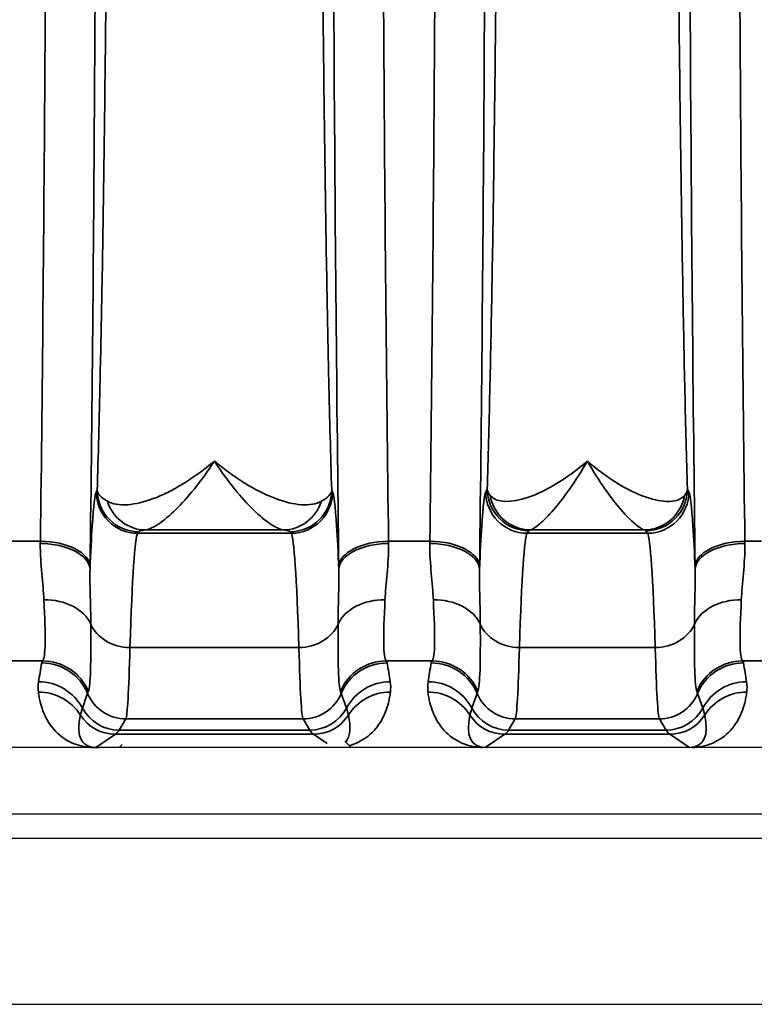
# Model space of a CAD drawing. Header units: millimetres. Extents: x 399 to 6233, y -1870 to 1602.
# Tile 572 of 656: x 5405 to 5414, y 295 to 307. Entities that reach past the tile are written whole.
import ezdxf

# ---------------------------------------------------------------- set-up
doc = ezdxf.new("R2010")
doc.units = ezdxf.units.MM
doc.layers.add('可見 (ISO)', color=7, linetype='Continuous', lineweight=25)
doc.layers.add('窄部可見 (ISO)', color=7, linetype='Continuous', lineweight=35)

msp = doc.modelspace()

# ---------------------------------------------------------------- linework, layer by layer
at = {"layer": '可見 (ISO)'}
for p, q in [((5406.521, 298.845), (5406.521, 298.845)), ((5408.601, 298.845), (5408.601, 298.845)), ((5408.602, 298.837), (5408.602, 298.837)), ((5411.221, 298.845), (5411.221, 298.845)), ((5412.901, 298.845), (5412.901, 298.845)), ((5406.448, 298.232), (5406.411, 298.195)), ((5409.134, 298.272), (5409.211, 298.195)), ((5460.061, 298.195), (5355.561, 298.195)), ((5355.561, 297.395), (5460.061, 297.395)), ((5464.311, 297.095), (5351.311, 297.095)), ((5384.311, 295.095), (5479.311, 295.095))]:
    msp.add_line(p, q, dxfattribs=at)
for points, knots in [([(5406.128, 298.195), (5406.133, 298.195), (5406.138, 298.195), (5406.143, 298.195), (5406.15, 298.195), (5406.158, 298.195), (5406.165, 298.195)], [-0.00000491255, -0.00000491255, -0.00000491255, -0.00000491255, 0.00001325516, 0.00001325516, 0.00001325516, 0.00003527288, 0.00003527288, 0.00003527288, 0.00003527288]), ([(5410.828, 298.195), (5410.823, 298.195), (5410.816, 298.195), (5410.809, 298.195), (5410.804, 298.195), (5410.798, 298.195), (5410.792, 298.195)], [-0.00000491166, -0.00000491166, -0.00000491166, -0.00000491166, 0.00001772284, 0.00001772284, 0.00001772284, 0.00003506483, 0.00003506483, 0.00003506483, 0.00003506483]), ([(5413.33, 298.195), (5413.323, 298.195), (5413.316, 298.195), (5413.309, 298.195), (5413.304, 298.195), (5413.298, 298.195), (5413.294, 298.195)], [0.00000000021, 0.00000000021, 0.00000000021, 0.00000000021, 0.00002113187, 0.00002113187, 0.00002113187, 0.0000394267, 0.0000394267, 0.0000394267, 0.0000394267])]:
    msp.add_open_spline(points, degree=3, knots=knots, dxfattribs=at)
at = {"layer": '窄部可見 (ISO)'}
for p, q in [((5406.135, 301.281), (5406.146, 301.299)), ((5408.976, 301.299), (5408.976, 301.299)), ((5408.976, 301.299), (5408.987, 301.281)), ((5410.835, 301.281), (5410.854, 301.312)), ((5413.268, 301.312), (5413.287, 301.281)), ((5406.646, 300.8), (5406.635, 300.781)), ((5406.635, 300.781), (5408.487, 300.781)), ((5408.393, 300.821), (5406.729, 300.821)), ((5408.487, 300.781), (5408.476, 300.8)), ((5411.354, 300.812), (5411.335, 300.781)), ((5411.335, 300.781), (5412.787, 300.781)), ((5412.747, 300.821), (5411.375, 300.821)), ((5412.787, 300.781), (5412.768, 300.812)), ((5404.962, 300.685), (5405.461, 300.685)), ((5409.662, 300.685), (5410.161, 300.685)), ((5413.962, 300.685), (5414.163, 300.685)), ((5408.581, 299.402), (5406.541, 299.402)), ((5412.881, 299.402), (5411.241, 299.402)), ((5405.488, 299.24), (5404.934, 299.24)), ((5410.188, 299.24), (5409.634, 299.24)), ((5414.224, 299.24), (5413.934, 299.24)), ((5408.604, 298.802), (5408.604, 298.802)), ((5406.492, 298.541), (5406.41, 298.405)), ((5408.631, 298.541), (5406.492, 298.541)), ((5408.712, 298.405), (5408.631, 298.541)), ((5411.192, 298.541), (5411.11, 298.405)), ((5412.931, 298.541), (5411.192, 298.541)), ((5413.012, 298.405), (5412.931, 298.541)), ((5406.367, 298.354), (5406.128, 298.195)), ((5408.755, 298.354), (5406.367, 298.354)), ((5406.41, 298.405), (5408.712, 298.405)), ((5408.923, 298.243), (5408.755, 298.354)), ((5411.067, 298.354), (5410.828, 298.195)), ((5413.055, 298.354), (5411.067, 298.354)), ((5411.11, 298.405), (5413.012, 298.405)), ((5413.294, 298.195), (5413.055, 298.354))]:
    msp.add_line(p, q, dxfattribs=at)
for centre, major_axis, ratio, start_param, end_param in [((5409.701, 313.595), (0, 25), 0.02145, 4.169777, 4.712389), ((5406.635, 301.281), (0.429, -0.257), 0.999172, 3.682263, 5.252328), ((5408.487, 301.281), (0.429, 0.257), 0.999172, 4.17245, 5.742515), ((5411.335, 301.281), (-0.429, 0.257), 0.999172, 0.54067, 2.110736), ((5411.375, 301.321), (0.117, -0.486), 0.989056, 4.648351, 6.04438), ((5412.747, 301.321), (-0.117, -0.486), 0.989056, 0.238805, 1.634834), ((5412.787, 301.281), (0.429, 0.257), 0.999172, 4.17245, 5.742515), ((5406.729, 301.321), (0.066, -0.496), 0.966733, 4.897948, 6.146318), ((5408.393, 301.321), (-0.066, -0.496), 0.966733, 0.136867, 1.385237), ((5406.641, 292.783), (0, 8.003), 0.022251, 0.034889, 0.596848), ((5408.481, 292.783), (0, 8.003), 0.022251, 5.686337, 6.248296), ((5411.341, 292.783), (0, 8.003), 0.022251, 0.034889, 0.596848), ((5412.781, 292.783), (0, 8.003), 0.022251, 5.686337, 6.248296), ((5405.412, 301.844), (-0.008, -2.508), 0.023353, 1.078712, 1.090793), ((5405.46, 300.343), (0.6, -0.008), 0.525274, 0.024614, 1.577589), ((5405.461, 300.376), (0.6, -0.008), 0.516344, 0.024457, 1.577318), ((5409.662, 300.376), (-0.6, -0.008), 0.516344, 4.705867, 6.258728), ((5409.662, 300.343), (-0.6, -0.008), 0.525274, 4.705596, 6.258572), ((5409.71, 301.844), (-0.008, 2.509), 0.023353, 2.050807, 2.062888), ((5410.112, 301.844), (-0.008, -2.509), 0.023353, 1.078708, 1.090789), ((5410.16, 300.343), (0.6, -0.008), 0.525274, 0.024614, 1.577589), ((5410.161, 300.376), (0.6, -0.008), 0.516344, 0.024457, 1.577318), ((5413.962, 300.376), (-0.6, -0.008), 0.516344, 4.705867, 6.258728), ((5413.962, 300.343), (-0.6, -0.008), 0.525274, 4.705596, 6.258572), ((5414.01, 301.844), (-0.008, 2.508), 0.023352, 2.050796, 2.062877), ((5406.012, 301.766), (-0.008, -3.01), 0.019461, 1.078669, 1.09077), ((5409.11, 301.766), (-0.008, 3.01), 0.01946, 2.05082, 2.062921), ((5410.712, 301.766), (-0.008, -3.01), 0.01946, 1.078674, 1.090775), ((5413.41, 301.766), (-0.008, 3.01), 0.019461, 2.050823, 2.062924), ((5405.503, 299.526), (0.6, 0.023), 0.752166, 0.306707, 1.54183), ((5409.619, 299.526), (-0.6, 0.023), 0.752166, 4.741355, 5.976479), ((5410.203, 299.526), (0.6, 0.023), 0.752166, 0.306707, 1.54183), ((5413.919, 299.526), (-0.6, 0.023), 0.752166, 4.741355, 5.976479), ((5406.541, 299.816), (-0.5, 0.015), 0.826915, 0.361643, 1.596274), ((5408.581, 299.816), (0.5, 0.015), 0.826915, 4.686911, 5.921542), ((5411.241, 299.816), (-0.5, 0.015), 0.826915, 0.361643, 1.596274), ((5412.881, 299.816), (0.5, 0.015), 0.826915, 4.686911, 5.921542), ((5406.494, 302.655), (-0.005, -4.117), 0.020515, 0.038068, 0.660085), ((5408.628, 302.655), (0.005, -4.117), 0.020515, 5.6231, 6.245118), ((5411.194, 302.655), (-0.005, -4.117), 0.020515, 0.038068, 0.660085), ((5412.928, 302.655), (0.005, -4.117), 0.020515, 5.6231, 6.245118), ((5406.218, 299.727), (0.583, 1.898), 0.300773, 1.934402, 2.061197), ((5417.155, 299.209), (-11.679, 0), 0.058758, 6.23842, 6.27237), ((5405.477, 298.617), (0.59, -0.11), 0.998212, 0.579882, 1.754795), ((5405.488, 298.641), (0.477, -0.364), 0.997266, 1.053258, 2.22233), ((5409.634, 298.641), (-0.477, -0.364), 0.997266, 4.060855, 5.229927), ((5409.645, 298.617), (-0.59, -0.11), 0.998212, 4.52839, 5.703303), ((5397.967, 299.209), (11.679, 0), 0.058758, 0.010815, 0.044766), ((5408.904, 299.727), (-0.583, 1.898), 0.300773, 4.221988, 4.348784), ((5410.918, 299.727), (0.583, 1.898), 0.300773, 1.934402, 2.061197), ((5421.855, 299.209), (-11.679, 0), 0.058758, 6.23842, 6.27237), ((5410.177, 298.617), (-0.59, 0.11), 0.998212, 3.721475, 4.896388), ((5410.188, 298.641), (-0.477, 0.364), 0.997266, 4.194851, 5.363923), ((5413.934, 298.641), (0.477, 0.364), 0.997266, 0.919263, 2.088334), ((5413.945, 298.617), (0.59, 0.11), 0.998212, 1.386797, 2.56171), ((5402.267, 299.209), (11.679, 0), 0.058758, 0.010815, 0.044766), ((5413.204, 299.727), (-0.583, 1.898), 0.300773, 4.221988, 4.348784), ((5405.439, 298.389), (0.594, -0.083), 0.998238, 0.627947, 1.709607), ((5409.683, 298.389), (-0.594, -0.083), 0.998238, 4.573579, 5.655239), ((5410.139, 298.389), (-0.594, 0.083), 0.998238, 3.769539, 4.851199), ((5413.983, 298.389), (0.594, 0.083), 0.998238, 1.431986, 2.513646), ((5405.437, 298.266), (0.595, 0.075), 0.998245, 0.438747, 1.445107), ((8533.891, 295.647), (-3128.282, 0.854), 0.045755, 6.266788, 6.268029), ((5409.042, 306.665), (-3.014, -7.827), 0.001618, 6.189135, 6.234176), ((5406.492, 299.04), (0.429, -0.257), 0.999172, 4.077035, 5.252328), ((5408.631, 299.04), (0.429, 0.257), 0.999172, 4.17245, 5.347743), ((5406.081, 306.665), (3.014, -7.827), 0.001618, 0.049009, 0.09405), ((2281.231, 295.647), (3128.282, 0.854), 0.045755, 0.015157, 0.016397), ((5409.685, 298.266), (-0.595, 0.075), 0.998245, 4.838078, 5.844438), ((5410.137, 298.266), (-0.595, -0.075), 0.998245, 3.58034, 4.5867), ((8538.591, 295.647), (-3128.282, 0.854), 0.045755, 6.266788, 6.268029), ((5413.742, 306.665), (-3.014, -7.827), 0.001618, 6.189135, 6.234176), ((5411.192, 299.04), (-0.429, 0.257), 0.999172, 0.935442, 2.110736), ((5412.931, 299.04), (0.429, 0.257), 0.999172, 4.17245, 5.347743), ((5410.381, 306.665), (3.014, -7.827), 0.001618, 0.049009, 0.09405), ((2285.531, 295.647), (3128.282, 0.854), 0.045755, 0.015157, 0.016397), ((5413.985, 298.266), (0.595, -0.075), 0.998245, 1.696485, 2.702846), ((5406.367, 298.854), (0.277, -0.416), 0.999683, 4.688411, 5.695074), ((5406.41, 298.905), (0.429, -0.257), 0.999172, 4.17032, 5.252328), ((5408.712, 298.905), (0.429, 0.257), 0.999172, 4.17245, 5.254458), ((5408.755, 298.854), (0.277, 0.416), 0.999683, 3.729704, 4.736367), ((5408.48, 299.037), (0.641, -0.802), 0.399262, 0.084334, 0.697496), ((5411.342, 299.037), (-0.641, -0.802), 0.399262, 5.585689, 6.592352), ((5411.067, 298.854), (-0.277, 0.416), 0.999683, 1.546818, 2.553481), ((5411.11, 298.905), (-0.429, 0.257), 0.999172, 1.028727, 2.110736), ((5413.012, 298.905), (0.429, 0.257), 0.999172, 4.17245, 5.254458), ((5413.055, 298.854), (0.277, 0.416), 0.999683, 3.729704, 4.736367), ((5412.78, 299.037), (0.641, -0.802), 0.399262, 5.974018, 6.980681), ((5406.338, 398.388), (0, -100.043), 0.020838, 0.01396, 0.034899), ((5408.785, 398.388), (0, -100.043), 0.020838, 6.248286, 6.269226), ((5411.038, 398.388), (0, -100.043), 0.020838, 0.01396, 0.034899), ((5413.085, 398.388), (0, -100.043), 0.020838, 6.248286, 6.269226)]:
    msp.add_ellipse(centre, major_axis=major_axis, ratio=ratio, start_param=start_param, end_param=end_param, dxfattribs=at)
for points, knots in [([(5406.06, 326.814), (5406.086, 324.831), (5406.105, 322.686), (5406.118, 320.455), (5406.131, 318.225), (5406.137, 315.91), (5406.137, 313.595), (5406.137, 311.28), (5406.131, 308.965), (5406.118, 306.734), (5406.105, 304.504), (5406.086, 302.358), (5406.06, 300.376)], [2.598981, 2.598981, 2.598981, 2.598981, 2.870287, 2.870287, 2.870287, 3.141593, 3.141593, 3.141593, 3.412899, 3.412899, 3.412899, 3.684204, 3.684204, 3.684204, 3.684204]), ([(5409.062, 300.376), (5409.037, 302.358), (5409.017, 304.504), (5409.004, 306.734), (5408.991, 308.965), (5408.985, 311.28), (5408.985, 313.595), (5408.985, 315.91), (5408.991, 318.225), (5409.004, 320.455), (5409.017, 322.686), (5409.037, 324.831), (5409.062, 326.814)], [2.598981, 2.598981, 2.598981, 2.598981, 2.870287, 2.870287, 2.870287, 3.141593, 3.141593, 3.141593, 3.412899, 3.412899, 3.412899, 3.684204, 3.684204, 3.684204, 3.684204]), ([(5413.362, 300.376), (5413.337, 302.358), (5413.317, 304.504), (5413.304, 306.734), (5413.291, 308.965), (5413.285, 311.28), (5413.285, 313.595), (5413.285, 315.91), (5413.291, 318.225), (5413.304, 320.455), (5413.317, 322.686), (5413.337, 324.831), (5413.362, 326.814)], [2.598981, 2.598981, 2.598981, 2.598981, 2.870287, 2.870287, 2.870287, 3.141593, 3.141593, 3.141593, 3.412899, 3.412899, 3.412899, 3.684204, 3.684204, 3.684204, 3.684204]), ([(5405.461, 300.685), (5405.486, 302.622), (5405.505, 304.717), (5405.531, 309.073), (5405.538, 311.334), (5405.538, 315.856), (5405.531, 318.116), (5405.505, 322.473), (5405.486, 324.568), (5405.461, 326.504)], [2.598981, 2.598981, 2.598981, 2.598981, 2.870287, 2.870287, 3.141593, 3.141593, 3.412899, 3.412899, 3.684204, 3.684204, 3.684204, 3.684204]), ([(5409.662, 326.504), (5409.637, 324.568), (5409.617, 322.473), (5409.591, 318.116), (5409.585, 315.856), (5409.585, 311.334), (5409.591, 309.073), (5409.617, 304.717), (5409.637, 302.622), (5409.662, 300.685)], [2.598981, 2.598981, 2.598981, 2.598981, 2.870287, 2.870287, 3.141593, 3.141593, 3.412899, 3.412899, 3.684204, 3.684204, 3.684204, 3.684204]), ([(5413.962, 326.504), (5413.937, 324.568), (5413.917, 322.473), (5413.891, 318.116), (5413.885, 315.856), (5413.885, 311.334), (5413.891, 309.073), (5413.917, 304.717), (5413.937, 302.622), (5413.962, 300.685)], [2.598981, 2.598981, 2.598981, 2.598981, 2.870287, 2.870287, 3.141593, 3.141593, 3.412899, 3.412899, 3.684204, 3.684204, 3.684204, 3.684204]), ([(5406.146, 301.299), (5406.159, 301.712), (5406.171, 302.168), (5406.181, 302.634), (5406.189, 302.978), (5406.196, 303.346), (5406.204, 303.73), (5406.212, 304.182), (5406.22, 304.657), (5406.227, 305.155), (5406.234, 305.653), (5406.24, 306.179), (5406.246, 306.708), (5406.249, 307.003), (5406.252, 307.302), (5406.255, 307.605), (5406.262, 308.39), (5406.268, 309.206), (5406.272, 310.049), (5406.278, 311.218), (5406.281, 312.4), (5406.281, 313.595), (5406.281, 314.789), (5406.278, 315.971), (5406.272, 317.14), (5406.268, 317.984), (5406.262, 318.799), (5406.255, 319.585), (5406.252, 319.888), (5406.249, 320.187), (5406.246, 320.481), (5406.24, 321.01), (5406.234, 321.537), (5406.227, 322.035), (5406.22, 322.533), (5406.212, 323.008), (5406.204, 323.459), (5406.196, 323.843), (5406.189, 324.211), (5406.181, 324.556), (5406.171, 325.021), (5406.159, 325.478), (5406.146, 325.89)], [0.0300641, 0.0300641, 0.0300641, 0.0300641, 0.0975901, 0.0975901, 0.0975901, 0.1475485, 0.1475485, 0.1475485, 0.2062907, 0.2062907, 0.2062907, 0.265033, 0.265033, 0.265033, 0.2977638, 0.2977638, 0.2977638, 0.3825174, 0.3825174, 0.3825174, 0.5, 0.5, 0.5, 0.6174862, 0.6174862, 0.6174862, 0.7022467, 0.7022467, 0.7022467, 0.7349706, 0.7349706, 0.7349706, 0.7937128, 0.7937128, 0.7937128, 0.852455, 0.852455, 0.852455, 0.9024183, 0.9024183, 0.9024183, 0.9699394, 0.9699394, 0.9699394, 0.9699394]), ([(5408.976, 325.89), (5408.963, 325.478), (5408.952, 325.021), (5408.941, 324.556), (5408.933, 324.211), (5408.926, 323.844), (5408.919, 323.459), (5408.91, 323.008), (5408.903, 322.533), (5408.896, 322.035), (5408.888, 321.537), (5408.882, 321.01), (5408.876, 320.482), (5408.873, 320.187), (5408.87, 319.888), (5408.867, 319.585), (5408.86, 318.799), (5408.854, 317.983), (5408.85, 317.14), (5408.844, 315.972), (5408.841, 314.789), (5408.841, 313.595), (5408.841, 312.4), (5408.844, 311.218), (5408.85, 310.049), (5408.854, 309.206), (5408.86, 308.39), (5408.867, 307.605), (5408.87, 307.302), (5408.873, 307.003), (5408.876, 306.708), (5408.882, 306.179), (5408.888, 305.653), (5408.896, 305.155), (5408.903, 304.657), (5408.91, 304.182), (5408.919, 303.73), (5408.926, 303.346), (5408.933, 302.978), (5408.941, 302.634), (5408.952, 302.168), (5408.963, 301.712), (5408.976, 301.299)], [0.0300641, 0.0300641, 0.0300641, 0.0300641, 0.0975901, 0.0975901, 0.0975901, 0.1475485, 0.1475485, 0.1475485, 0.2062907, 0.2062907, 0.2062907, 0.265033, 0.265033, 0.265033, 0.2977638, 0.2977638, 0.2977638, 0.3825174, 0.3825174, 0.3825174, 0.5, 0.5, 0.5, 0.6174862, 0.6174862, 0.6174862, 0.7022467, 0.7022467, 0.7022467, 0.7349706, 0.7349706, 0.7349706, 0.7937128, 0.7937128, 0.7937128, 0.852455, 0.852455, 0.852455, 0.9024183, 0.9024183, 0.9024183, 0.9699394, 0.9699394, 0.9699394, 0.9699394]), ([(5410.854, 301.312), (5410.865, 301.68), (5410.875, 302.08), (5410.884, 302.49), (5410.893, 302.886), (5410.902, 303.311), (5410.91, 303.755), (5410.918, 304.208), (5410.925, 304.683), (5410.932, 305.18), (5410.939, 305.677), (5410.946, 306.202), (5410.951, 306.73), (5410.954, 306.992), (5410.957, 307.258), (5410.959, 307.526), (5410.962, 307.799), (5410.964, 308.076), (5410.966, 308.356), (5410.97, 308.912), (5410.974, 309.483), (5410.977, 310.065), (5410.983, 311.229), (5410.986, 312.406), (5410.986, 313.595), (5410.986, 314.784), (5410.983, 315.96), (5410.977, 317.125), (5410.972, 318.001), (5410.967, 318.848), (5410.959, 319.663), (5410.957, 319.932), (5410.954, 320.197), (5410.951, 320.459), (5410.946, 320.987), (5410.939, 321.512), (5410.932, 322.01), (5410.925, 322.507), (5410.918, 322.982), (5410.91, 323.434), (5410.902, 323.879), (5410.893, 324.304), (5410.884, 324.7), (5410.875, 325.11), (5410.865, 325.509), (5410.854, 325.878)], [0.0294093, 0.0294093, 0.0294093, 0.0294093, 0.089244, 0.089244, 0.089244, 0.1470574, 0.1470574, 0.1470574, 0.2058814, 0.2058814, 0.2058814, 0.2647055, 0.2647055, 0.2647055, 0.2938656, 0.2938656, 0.2938656, 0.3235296, 0.3235296, 0.3235296, 0.3823536, 0.3823536, 0.3823536, 0.5, 0.5, 0.5, 0.6176498, 0.6176498, 0.6176498, 0.7061501, 0.7061501, 0.7061501, 0.735298, 0.735298, 0.735298, 0.794122, 0.794122, 0.794122, 0.8529461, 0.8529461, 0.8529461, 0.9107639, 0.9107639, 0.9107639, 0.9705942, 0.9705942, 0.9705942, 0.9705942]), ([(5413.268, 325.878), (5413.258, 325.509), (5413.247, 325.11), (5413.238, 324.7), (5413.229, 324.304), (5413.221, 323.879), (5413.213, 323.434), (5413.205, 322.982), (5413.197, 322.507), (5413.19, 322.01), (5413.183, 321.512), (5413.177, 320.987), (5413.171, 320.459), (5413.168, 320.197), (5413.166, 319.932), (5413.163, 319.663), (5413.161, 319.39), (5413.158, 319.113), (5413.156, 318.833), (5413.152, 318.277), (5413.148, 317.707), (5413.145, 317.125), (5413.14, 315.961), (5413.137, 314.784), (5413.137, 313.595), (5413.137, 312.406), (5413.14, 311.229), (5413.145, 310.065), (5413.15, 309.189), (5413.156, 308.342), (5413.163, 307.526), (5413.166, 307.258), (5413.168, 306.993), (5413.171, 306.731), (5413.177, 306.202), (5413.183, 305.677), (5413.19, 305.18), (5413.197, 304.683), (5413.205, 304.208), (5413.213, 303.755), (5413.221, 303.311), (5413.229, 302.886), (5413.238, 302.49), (5413.247, 302.08), (5413.258, 301.68), (5413.268, 301.312)], [0.0294093, 0.0294093, 0.0294093, 0.0294093, 0.089244, 0.089244, 0.089244, 0.1470574, 0.1470574, 0.1470574, 0.2058814, 0.2058814, 0.2058814, 0.2647055, 0.2647055, 0.2647055, 0.2938656, 0.2938656, 0.2938656, 0.3235296, 0.3235296, 0.3235296, 0.3823536, 0.3823536, 0.3823536, 0.5, 0.5, 0.5, 0.6176498, 0.6176498, 0.6176498, 0.7061501, 0.7061501, 0.7061501, 0.735298, 0.735298, 0.735298, 0.794122, 0.794122, 0.794122, 0.8529461, 0.8529461, 0.8529461, 0.9107639, 0.9107639, 0.9107639, 0.9705942, 0.9705942, 0.9705942, 0.9705942]), ([(5410.837, 313.595), (5410.837, 311.28), (5410.831, 308.965), (5410.818, 306.734), (5410.805, 304.504), (5410.786, 302.358), (5410.76, 300.376)], [0, 0, 0, 0, 0.2713059, 0.2713059, 0.2713059, 0.5426118, 0.5426118, 0.5426118, 0.5426118]), ([(5406.271, 301.167), (5406.333, 301.133), (5406.414, 301.12), (5406.508, 301.126), (5406.51, 301.126), (5406.513, 301.126), (5406.515, 301.126), (5406.607, 301.133), (5406.712, 301.158), (5406.822, 301.199), (5406.825, 301.2), (5406.829, 301.202), (5406.832, 301.203), (5406.886, 301.223), (5406.94, 301.247), (5406.997, 301.275), (5407.056, 301.305), (5407.117, 301.339), (5407.18, 301.377), (5407.242, 301.415), (5407.306, 301.457), (5407.369, 301.503), (5407.433, 301.549), (5407.498, 301.6), (5407.561, 301.652)], [0, 0, 0, 0, 0.000592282, 0.000592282, 0.000592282, 0.000608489, 0.000608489, 0.000608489, 0.001184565, 0.001184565, 0.001184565, 0.00120247, 0.00120247, 0.00120247, 0.001480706, 0.001480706, 0.001480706, 0.001776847, 0.001776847, 0.001776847, 0.002072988, 0.002072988, 0.002072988, 0.002369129, 0.002369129, 0.002369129, 0.002369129]), ([(5407.561, 301.652), (5407.48, 301.528), (5407.398, 301.416), (5407.319, 301.318), (5407.241, 301.221), (5407.166, 301.137), (5407.094, 301.067), (5407.021, 300.995), (5406.951, 300.937), (5406.889, 300.895), (5406.827, 300.853), (5406.772, 300.828), (5406.729, 300.821)], [-0.000011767, -0.000011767, -0.000011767, -0.000011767, 0.000578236, 0.000578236, 0.000578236, 0.001160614, 0.001160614, 0.001160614, 0.001751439, 0.001751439, 0.001751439, 0.002348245, 0.002348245, 0.002348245, 0.002348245]), ([(5407.561, 301.652), (5407.593, 301.626), (5407.625, 301.6), (5407.657, 301.575), (5407.689, 301.55), (5407.721, 301.526), (5407.753, 301.503), (5407.817, 301.457), (5407.88, 301.415), (5407.941, 301.377), (5408.003, 301.34), (5408.064, 301.306), (5408.124, 301.276), (5408.18, 301.248), (5408.236, 301.224), (5408.29, 301.203), (5408.293, 301.202), (5408.296, 301.2), (5408.3, 301.199), (5408.411, 301.158), (5408.515, 301.133), (5408.607, 301.126), (5408.609, 301.126), (5408.612, 301.126), (5408.614, 301.126), (5408.708, 301.12), (5408.789, 301.133), (5408.852, 301.167)], [-0.000011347, -0.000011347, -0.000011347, -0.000011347, 0.000139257, 0.000139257, 0.000139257, 0.000289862, 0.000289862, 0.000289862, 0.000591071, 0.000591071, 0.000591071, 0.00089228, 0.00089228, 0.00089228, 0.001176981, 0.001176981, 0.001176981, 0.001193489, 0.001193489, 0.001193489, 0.001779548, 0.001779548, 0.001779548, 0.001795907, 0.001795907, 0.001795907, 0.002398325, 0.002398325, 0.002398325, 0.002398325]), ([(5408.393, 300.821), (5408.351, 300.828), (5408.297, 300.853), (5408.235, 300.894), (5408.174, 300.935), (5408.104, 300.993), (5408.031, 301.064), (5407.958, 301.135), (5407.882, 301.22), (5407.803, 301.318), (5407.724, 301.416), (5407.642, 301.53), (5407.561, 301.652)], [0, 0, 0, 0, 0.000584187, 0.000584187, 0.000584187, 0.001168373, 0.001168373, 0.001168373, 0.00175256, 0.00175256, 0.00175256, 0.002336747, 0.002336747, 0.002336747, 0.002336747]), ([(5410.888, 301.237), (5410.961, 301.148), (5411.138, 301.143), (5411.349, 301.215), (5411.56, 301.288), (5411.811, 301.438), (5412.061, 301.652)], [0, 0, 0, 0, 0.00119489, 0.00119489, 0.00119489, 0.002389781, 0.002389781, 0.002389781, 0.002389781]), ([(5412.061, 301.652), (5411.99, 301.529), (5411.918, 301.416), (5411.849, 301.318), (5411.781, 301.22), (5411.716, 301.137), (5411.655, 301.066), (5411.593, 300.995), (5411.535, 300.936), (5411.487, 300.895), (5411.438, 300.853), (5411.399, 300.828), (5411.375, 300.821)], [-0.000011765, -0.000011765, -0.000011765, -0.000011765, 0.000565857, 0.000565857, 0.000565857, 0.001135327, 0.001135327, 0.001135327, 0.001714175, 0.001714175, 0.001714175, 0.002298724, 0.002298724, 0.002298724, 0.002298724]), ([(5412.061, 301.652), (5412.124, 301.599), (5412.186, 301.549), (5412.248, 301.504), (5412.31, 301.458), (5412.371, 301.417), (5412.431, 301.381), (5412.548, 301.31), (5412.658, 301.256), (5412.762, 301.219), (5412.765, 301.218), (5412.769, 301.217), (5412.772, 301.216), (5412.875, 301.18), (5412.969, 301.163), (5413.047, 301.165), (5413.05, 301.165), (5413.053, 301.165), (5413.055, 301.165), (5413.135, 301.168), (5413.198, 301.192), (5413.234, 301.237)], [-0.000011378, -0.000011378, -0.000011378, -0.000011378, 0.000287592, 0.000287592, 0.000287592, 0.000586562, 0.000586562, 0.000586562, 0.001165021, 0.001165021, 0.001165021, 0.001184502, 0.001184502, 0.001184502, 0.001762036, 0.001762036, 0.001762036, 0.001782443, 0.001782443, 0.001782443, 0.002380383, 0.002380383, 0.002380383, 0.002380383]), ([(5412.747, 300.821), (5412.724, 300.828), (5412.685, 300.853), (5412.637, 300.894), (5412.589, 300.935), (5412.532, 300.992), (5412.47, 301.063), (5412.408, 301.134), (5412.342, 301.219), (5412.273, 301.318), (5412.204, 301.416), (5412.132, 301.53), (5412.061, 301.652)], [0, 0, 0, 0, 0.000572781, 0.000572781, 0.000572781, 0.001145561, 0.001145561, 0.001145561, 0.001718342, 0.001718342, 0.001718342, 0.002291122, 0.002291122, 0.002291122, 0.002291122]), ([(5406.06, 300.343), (5406.068, 300.549), (5406.077, 300.724), (5406.086, 300.865), (5406.102, 301.113), (5406.119, 301.253), (5406.135, 301.281)], [4.2369849, 4.2369849, 4.2369849, 4.2369849, 4.3966729, 4.3966729, 4.3966729, 4.6774824, 4.6774824, 4.6774824, 4.6774824]), ([(5406.146, 301.299), (5406.149, 301.277), (5406.16, 301.254), (5406.201, 301.21), (5406.231, 301.188), (5406.271, 301.167)], [-0.000000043, -0.000000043, -0.000000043, -0.000000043, 0.0003786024, 0.0003786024, 0.0007572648, 0.0007572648, 0.0007572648, 0.0007572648]), ([(5406.146, 301.299), (5406.147, 301.169), (5406.2, 301.039), (5406.293, 300.946), (5406.386, 300.854), (5406.516, 300.8), (5406.646, 300.8)], [0, 0, 0, 0, 0.5, 0.5, 0.5, 1, 1, 1, 1]), ([(5408.476, 300.8), (5408.607, 300.8), (5408.737, 300.854), (5408.829, 300.946), (5408.922, 301.039), (5408.976, 301.169), (5408.976, 301.299)], [0, 0, 0, 0, 0.5, 0.5, 0.5, 1, 1, 1, 1]), ([(5408.852, 301.167), (5408.892, 301.188), (5408.921, 301.21), (5408.962, 301.254), (5408.973, 301.277), (5408.976, 301.299)], [0, 0, 0, 0, 0.0003786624, 0.0003786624, 0.0007573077, 0.0007573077, 0.0007573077, 0.0007573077]), ([(5408.987, 301.281), (5409.003, 301.253), (5409.02, 301.113), (5409.036, 300.865), (5409.045, 300.724), (5409.054, 300.549), (5409.062, 300.343)], [4.7472956, 4.7472956, 4.7472956, 4.7472956, 5.0281051, 5.0281051, 5.0281051, 5.1877931, 5.1877931, 5.1877931, 5.1877931]), ([(5410.76, 300.343), (5410.768, 300.549), (5410.777, 300.724), (5410.786, 300.865), (5410.802, 301.113), (5410.819, 301.253), (5410.835, 301.281)], [4.2369849, 4.2369849, 4.2369849, 4.2369849, 4.3966729, 4.3966729, 4.3966729, 4.6774824, 4.6774824, 4.6774824, 4.6774824]), ([(5410.854, 301.312), (5410.854, 301.312), (5410.854, 301.309), (5410.854, 301.308), (5410.855, 301.306), (5410.855, 301.304), (5410.855, 301.303), (5410.856, 301.3), (5410.856, 301.297), (5410.857, 301.293), (5410.859, 301.287), (5410.861, 301.281), (5410.864, 301.274), (5410.87, 301.262), (5410.878, 301.249), (5410.888, 301.237)], [-0.00000006, -0.00000006, -0.00000006, -0.00000006, 0.0000185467, 0.0000185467, 0.0000185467, 0.0000394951, 0.0000394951, 0.0000394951, 0.0000814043, 0.0000814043, 0.0000814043, 0.0001653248, 0.0001653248, 0.0001653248, 0.0003340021, 0.0003340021, 0.0003340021, 0.0003340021]), ([(5411.354, 300.812), (5411.223, 300.812), (5411.093, 300.866), (5411.001, 300.959), (5410.908, 301.051), (5410.854, 301.181), (5410.854, 301.312)], [0, 0, 0, 0, 0.5, 0.5, 0.5, 1, 1, 1, 1]), ([(5412.768, 300.812), (5412.899, 300.812), (5413.029, 300.866), (5413.122, 300.959), (5413.214, 301.051), (5413.268, 301.181), (5413.268, 301.312)], [0, 0, 0, 0, 0.5, 0.5, 0.5, 1, 1, 1, 1]), ([(5413.287, 301.281), (5413.303, 301.253), (5413.32, 301.113), (5413.336, 300.865), (5413.345, 300.724), (5413.354, 300.549), (5413.362, 300.343)], [4.7472956, 4.7472956, 4.7472956, 4.7472956, 5.0281051, 5.0281051, 5.0281051, 5.1877931, 5.1877931, 5.1877931, 5.1877931]), ([(5405.503, 299.977), (5405.498, 300.076), (5405.488, 300.183), (5405.478, 300.296), (5405.468, 300.41), (5405.458, 300.53), (5405.46, 300.659)], [0, 0, 0, 0, 0.000446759, 0.000446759, 0.000446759, 0.000893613, 0.000893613, 0.000893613, 0.000893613]), ([(5409.662, 300.659), (5409.664, 300.53), (5409.655, 300.41), (5409.645, 300.296), (5409.635, 300.183), (5409.624, 300.076), (5409.619, 299.977)], [0, 0, 0, 0, 0.000446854, 0.000446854, 0.000446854, 0.000893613, 0.000893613, 0.000893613, 0.000893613]), ([(5410.203, 299.977), (5410.198, 300.076), (5410.188, 300.183), (5410.178, 300.296), (5410.168, 300.41), (5410.158, 300.53), (5410.16, 300.659)], [0, 0, 0, 0, 0.000446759, 0.000446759, 0.000446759, 0.000893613, 0.000893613, 0.000893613, 0.000893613]), ([(5413.962, 300.659), (5413.964, 300.53), (5413.955, 300.41), (5413.945, 300.296), (5413.935, 300.183), (5413.924, 300.076), (5413.919, 299.977)], [0, 0, 0, 0, 0.000446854, 0.000446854, 0.000446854, 0.000893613, 0.000893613, 0.000893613, 0.000893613]), ([(5406.06, 300.343), (5406.057, 300.23), (5406.06, 300.122), (5406.063, 300.016), (5406.066, 299.903), (5406.069, 299.792), (5406.069, 299.684)], [0.000000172, 0.000000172, 0.000000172, 0.000000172, 0.000500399, 0.000500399, 0.000500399, 0.001035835, 0.001035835, 0.001035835, 0.001035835]), ([(5409.053, 299.684), (5409.053, 299.792), (5409.056, 299.903), (5409.059, 300.016), (5409.062, 300.122), (5409.065, 300.23), (5409.062, 300.343)], [0, 0, 0, 0, 0.000535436, 0.000535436, 0.000535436, 0.001035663, 0.001035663, 0.001035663, 0.001035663]), ([(5410.76, 300.343), (5410.757, 300.23), (5410.76, 300.122), (5410.763, 300.016), (5410.766, 299.903), (5410.769, 299.792), (5410.769, 299.684)], [0.000000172, 0.000000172, 0.000000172, 0.000000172, 0.000500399, 0.000500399, 0.000500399, 0.001035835, 0.001035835, 0.001035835, 0.001035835]), ([(5413.353, 299.684), (5413.353, 299.792), (5413.356, 299.903), (5413.359, 300.016), (5413.362, 300.122), (5413.365, 300.23), (5413.362, 300.343)], [0, 0, 0, 0, 0.000535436, 0.000535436, 0.000535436, 0.001035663, 0.001035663, 0.001035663, 0.001035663]), ([(5405.488, 299.24), (5405.506, 299.259), (5405.516, 299.333), (5405.518, 299.459), (5405.52, 299.585), (5405.513, 299.758), (5405.503, 299.977)], [0, 0, 0, 0, 0.000987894, 0.000987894, 0.000987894, 0.001975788, 0.001975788, 0.001975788, 0.001975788]), ([(5409.619, 299.977), (5409.609, 299.758), (5409.602, 299.584), (5409.604, 299.458), (5409.606, 299.332), (5409.616, 299.259), (5409.634, 299.24)], [0, 0, 0, 0, 0.000987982, 0.000987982, 0.000987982, 0.001975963, 0.001975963, 0.001975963, 0.001975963]), ([(5410.188, 299.24), (5410.206, 299.259), (5410.216, 299.333), (5410.218, 299.459), (5410.22, 299.585), (5410.213, 299.758), (5410.203, 299.977)], [0, 0, 0, 0, 0.000987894, 0.000987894, 0.000987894, 0.001975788, 0.001975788, 0.001975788, 0.001975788]), ([(5413.919, 299.977), (5413.909, 299.758), (5413.902, 299.584), (5413.904, 299.458), (5413.906, 299.332), (5413.916, 299.259), (5413.934, 299.24)], [0, 0, 0, 0, 0.000987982, 0.000987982, 0.000987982, 0.001975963, 0.001975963, 0.001975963, 0.001975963]), ([(5406.069, 299.684), (5406.071, 299.453), (5406.07, 299.269), (5406.066, 299.131), (5406.061, 298.993), (5406.052, 298.907), (5406.04, 298.874)], [0, 0, 0, 0, 0.001125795, 0.001125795, 0.001125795, 0.00225159, 0.00225159, 0.00225159, 0.00225159]), ([(5409.083, 298.873), (5409.07, 298.907), (5409.062, 298.993), (5409.052, 299.268), (5409.052, 299.453), (5409.053, 299.684)], [0, 0, 0, 0, 0.001138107, 0.001138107, 0.002276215, 0.002276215, 0.002276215, 0.002276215]), ([(5410.769, 299.684), (5410.771, 299.453), (5410.77, 299.269), (5410.766, 299.131), (5410.761, 298.993), (5410.752, 298.907), (5410.74, 298.874)], [0, 0, 0, 0, 0.001125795, 0.001125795, 0.001125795, 0.00225159, 0.00225159, 0.00225159, 0.00225159]), ([(5413.383, 298.873), (5413.37, 298.907), (5413.362, 298.993), (5413.352, 299.268), (5413.352, 299.453), (5413.353, 299.684)], [0, 0, 0, 0, 0.001138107, 0.001138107, 0.002276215, 0.002276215, 0.002276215, 0.002276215]), ([(5406.092, 298.195), (5406.016, 298.198), (5405.941, 298.212), (5405.87, 298.24), (5405.784, 298.273), (5405.707, 298.324), (5405.644, 298.391), (5405.584, 298.453), (5405.537, 298.528), (5405.504, 298.609), (5405.487, 298.649), (5405.473, 298.69), (5405.463, 298.732), (5405.457, 298.752), (5405.453, 298.774), (5405.448, 298.796), (5405.444, 298.818), (5405.44, 298.841), (5405.437, 298.865)], [0.0321682, 0.0321682, 0.0321682, 0.0321682, 0.2510834, 0.2510834, 0.2510834, 0.514069, 0.514069, 0.514069, 0.7621142, 0.7621142, 0.7621142, 0.8839292, 0.8839292, 0.8839292, 0.9447637, 0.9447637, 0.9447637, 1.0057239, 1.0057239, 1.0057239, 1.0057239]), ([(5409.685, 298.865), (5409.682, 298.842), (5409.678, 298.82), (5409.674, 298.799), (5409.67, 298.777), (5409.666, 298.757), (5409.661, 298.736), (5409.65, 298.696), (5409.637, 298.655), (5409.622, 298.616), (5409.589, 298.537), (5409.545, 298.463), (5409.488, 298.401), (5409.428, 298.335), (5409.355, 298.283), (5409.274, 298.248), (5409.246, 298.236), (5409.217, 298.226), (5409.187, 298.219)], [2.1358688, 2.1358688, 2.1358688, 2.1358688, 2.1945542, 2.1945542, 2.1945542, 2.25329, 2.25329, 2.25329, 2.3713058, 2.3713058, 2.3713058, 2.612508, 2.612508, 2.612508, 2.8678155, 2.8678155, 2.8678155, 2.9564391, 2.9564391, 2.9564391, 2.9564391]), ([(5410.792, 298.195), (5410.756, 298.196), (5410.72, 298.2), (5410.684, 298.207), (5410.637, 298.216), (5410.591, 298.23), (5410.548, 298.248), (5410.467, 298.283), (5410.394, 298.335), (5410.334, 298.401), (5410.278, 298.463), (5410.233, 298.537), (5410.201, 298.616), (5410.185, 298.655), (5410.172, 298.696), (5410.162, 298.736), (5410.156, 298.757), (5410.152, 298.777), (5410.148, 298.799), (5410.144, 298.82), (5410.14, 298.842), (5410.137, 298.865)], [3.1737609, 3.1737609, 3.1737609, 3.1737609, 3.2784434, 3.2784434, 3.2784434, 3.4153698, 3.4153698, 3.4153698, 3.6706773, 3.6706773, 3.6706773, 3.9118795, 3.9118795, 3.9118795, 4.0298953, 4.0298953, 4.0298953, 4.0886311, 4.0886311, 4.0886311, 4.1473165, 4.1473165, 4.1473165, 4.1473165]), ([(5413.985, 298.865), (5413.982, 298.842), (5413.978, 298.82), (5413.974, 298.799), (5413.97, 298.777), (5413.966, 298.757), (5413.961, 298.736), (5413.95, 298.696), (5413.937, 298.655), (5413.922, 298.616), (5413.889, 298.537), (5413.845, 298.463), (5413.788, 298.401), (5413.728, 298.335), (5413.655, 298.283), (5413.574, 298.248), (5413.531, 298.23), (5413.485, 298.216), (5413.438, 298.207), (5413.403, 298.2), (5413.366, 298.196), (5413.33, 298.195)], [5.2774615, 5.2774615, 5.2774615, 5.2774615, 5.3361469, 5.3361469, 5.3361469, 5.3948827, 5.3948827, 5.3948827, 5.5128985, 5.5128985, 5.5128985, 5.7541006, 5.7541006, 5.7541006, 6.0094082, 6.0094082, 6.0094082, 6.1463346, 6.1463346, 6.1463346, 6.2510171, 6.2510171, 6.2510171, 6.2510171]), ([(5405.944, 298.587), (5405.941, 298.573), (5405.938, 298.559), (5405.936, 298.547), (5405.933, 298.534), (5405.931, 298.521), (5405.93, 298.509), (5405.926, 298.485), (5405.924, 298.462), (5405.923, 298.439), (5405.922, 298.392), (5405.928, 298.348), (5405.943, 298.311), (5405.959, 298.272), (5405.985, 298.242), (5406.018, 298.222), (5406.04, 298.209), (5406.064, 298.201), (5406.09, 298.198), (5406.096, 298.197), (5406.102, 298.196), (5406.109, 298.196), (5406.115, 298.195), (5406.122, 298.195), (5406.128, 298.195)], [5.277461, 5.277461, 5.277461, 5.277461, 5.338533, 5.338533, 5.338533, 5.399378, 5.399378, 5.399378, 5.520978, 5.520978, 5.520978, 5.768094, 5.768094, 5.768094, 6.030402, 6.030402, 6.030402, 6.202355, 6.202355, 6.202355, 6.24324, 6.24324, 6.24324, 6.284115, 6.284115, 6.284115, 6.284115]), ([(5405.969, 298.671), (5405.964, 298.655), (5405.959, 298.641), (5405.955, 298.627), (5405.951, 298.613), (5405.947, 298.599), (5405.944, 298.587)], [0, 0, 0, 0, 0.001000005, 0.001000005, 0.001000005, 0.002089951, 0.002089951, 0.002089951, 0.002089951]), ([(5409.178, 298.587), (5409.175, 298.598), (5409.172, 298.611), (5409.168, 298.624), (5409.164, 298.638), (5409.159, 298.654), (5409.153, 298.671)], [0, 0, 0, 0, 0.001000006, 0.001000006, 0.001000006, 0.00208995, 0.00208995, 0.00208995, 0.00208995]), ([(5410.669, 298.671), (5410.664, 298.655), (5410.659, 298.641), (5410.655, 298.627), (5410.651, 298.613), (5410.647, 298.599), (5410.644, 298.587)], [0, 0, 0, 0, 0.001000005, 0.001000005, 0.001000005, 0.002089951, 0.002089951, 0.002089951, 0.002089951]), ([(5413.478, 298.587), (5413.475, 298.598), (5413.472, 298.611), (5413.468, 298.624), (5413.464, 298.638), (5413.459, 298.654), (5413.453, 298.671)], [0, 0, 0, 0, 0.001000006, 0.001000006, 0.001000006, 0.00208995, 0.00208995, 0.00208995, 0.00208995])]:
    msp.add_open_spline(points, degree=3, knots=knots, dxfattribs=at)
for points in [[(5413.234, 301.237), (5413.255, 301.261), (5413.266, 301.287), (5413.268, 301.312)], [(5406.729, 300.821), (5406.676, 300.814), (5406.651, 300.807), (5406.646, 300.8)], [(5408.476, 300.8), (5408.471, 300.807), (5408.446, 300.814), (5408.393, 300.821)], [(5411.375, 300.821), (5411.363, 300.818), (5411.356, 300.815), (5411.354, 300.812)], [(5412.768, 300.812), (5412.767, 300.815), (5412.76, 300.818), (5412.747, 300.821)], [(5405.437, 298.865), (5405.432, 298.906), (5405.434, 298.947), (5405.439, 298.988)], [(5409.683, 298.988), (5409.689, 298.947), (5409.69, 298.906), (5409.685, 298.865)], [(5410.137, 298.865), (5410.132, 298.906), (5410.134, 298.947), (5410.139, 298.988)], [(5413.983, 298.988), (5413.989, 298.947), (5413.99, 298.906), (5413.985, 298.865)]]:
    msp.add_open_spline(points, degree=3, dxfattribs=at)

doc.saveas('drawing.dxf')
